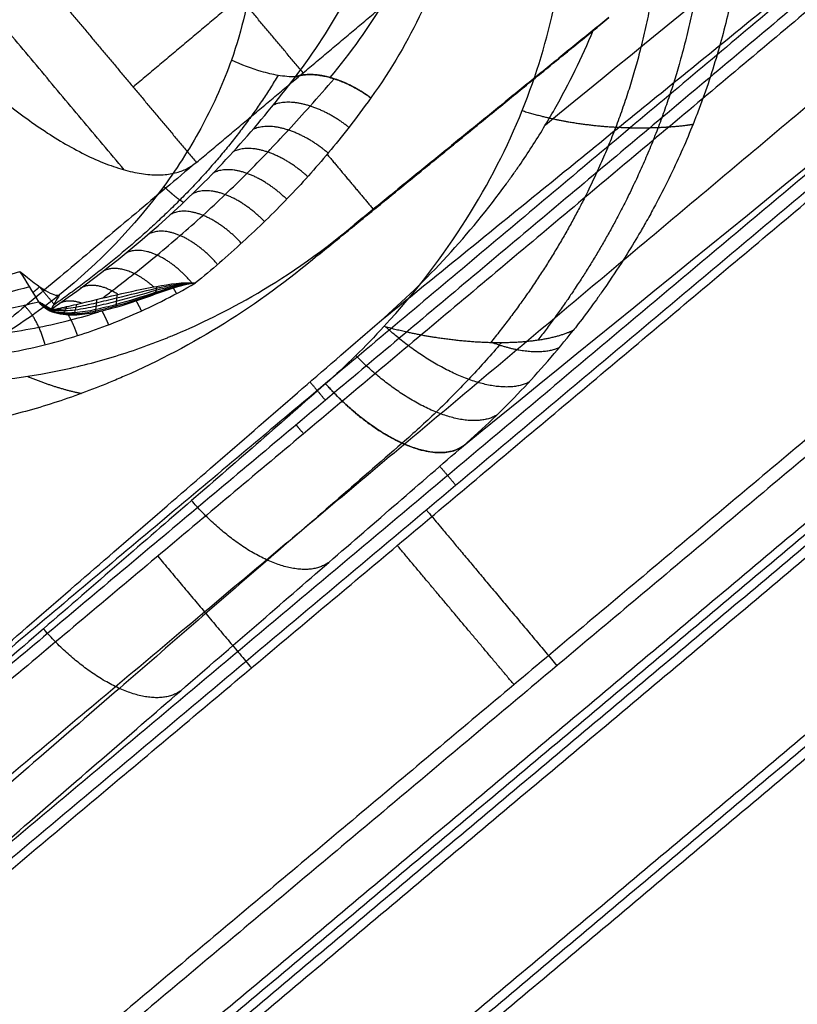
# Model space of a CAD drawing. Header units: millimetres. Extents: x -657 to 864, y -831 to 851.
# Tile 437 of 656: x 723.55 to 727.45, y -480.24 to -475.31. Entities that reach past the tile are written whole.
import ezdxf

# ---------------------------------------------------------------- set-up
doc = ezdxf.new("R2010")
doc.units = ezdxf.units.MM
doc.layers.add('Default', color=7, linetype='Continuous', true_color=0x000000)

msp = doc.modelspace()

# ---------------------------------------------------------------- linework, layer by layer
at = {"layer": 'Default'}
for points in [[(863.462, -524.3574, 60.1215), (781.241, -426.3702, 60.1215), (699.02, -328.383, 60.1215)], [(862.6916, -523.6536, 60.3347), (781.1353, -426.4587, 60.3347), (699.5791, -329.2638, 60.3347)], [(842.781, -633.2885, 16.0739), (715.467, -481.5616, 16.0739), (588.153, -329.8347, 16.0739)], [(842.2602, -632.8103, 16.3106), (715.3969, -481.6205, 16.3106), (588.5336, -330.4307, 16.3106)], [(734.0612, -340.3042, 73.1638), (540.134, -503.0285, 73.1638), (346.2067, -665.7528, 73.1638)], [(733.5114, -340.8567, 72.9219), (540.1791, -503.0817, 72.9219), (346.8468, -665.3068, 72.9219)], [(749.7126, -752.7944, -11.8414), (602.0068, -576.7654, -11.8414), (454.301, -400.7365, -11.8414)], [(749.3201, -752.3266, -11.5875), (602.0068, -576.7654, -11.5875), (454.6934, -401.2042, -11.5875)], [(723.8771, -484.2592, 89.3434), (731.0328, -478.2549, 89.3434), (738.1885, -472.2506, 89.3434)], [(738.1885, -472.2506, 89.5973), (731.0328, -478.2549, 89.5973), (723.8771, -484.2592, 89.5973)], [(723.8771, -484.2592, 89.4703), (731.0328, -478.2549, 89.4703), (738.1885, -472.2506, 89.4703)]]:
    msp.add_open_spline(points, degree=2, dxfattribs=at)
for points, knots in [([(812.669, -399.9988, 89.6975), (802.7277, -408.3406, 79.2965), (772.356, -433.8255, 50.6557), (702.4844, -492.4547, 3.3508), (640.4896, -544.4745, -11.8414), (602.0068, -576.7654, -11.8414)], [2.41548, 2.41548, 2.41548, 2.41548, 70.396144, 198.636056, 404.995527, 404.995527, 404.995527, 404.995527]), ([(812.1148, -400.4639, 89.4437), (802.3062, -408.6943, 79.2125), (772.0838, -434.0539, 50.7577), (702.42, -492.5087, 3.594), (640.4654, -544.4948, -11.5875), (602.0068, -576.7654, -11.5875)], [2.408267, 2.408267, 2.408267, 2.408267, 69.367076, 197.537893, 403.786179, 403.786179, 403.786179, 403.786179])]:
    msp.add_open_spline(points, degree=3, knots=knots, dxfattribs=at)
at = {"layer": 'Default', "color": 18, "true_color": 0x000000}
for points, degree in [([(714.8846, -476.1062, 93.3296), (720.7983, -471.144, 93.3296), (726.7119, -466.1819, 93.3296)], 2), ([(714.6799, -476.1923, 94.1516), (720.6203, -471.2077, 94.1516), (726.5607, -466.2231, 94.1516)], 2), ([(727.2154, -467.0033, 95.2334), (721.1081, -472.1279, 95.2334), (715.0008, -477.2525, 95.2334)], 2), ([(726.0911, -467.8897, 93.6198), (720.1572, -472.8688, 93.6198), (714.2233, -477.8479, 93.6198)], 2), ([(727.3334, -467.8761, 95.1326), (721.413, -472.844, 95.1326), (715.4926, -477.8118, 95.1326)], 2), ([(714.2062, -478.3388, 94.1644), (720.2659, -473.2541, 94.1644), (726.3257, -468.1693, 94.1644)], 2), ([(714.79, -478.3255, 94.709), (720.6752, -473.3872, 94.709), (726.5603, -468.4489, 94.709)], 2), ([(736.145, -470.5709, 93.3296), (729.2756, -476.3351, 93.3296), (722.4061, -482.0992, 93.3296)], 2), ([(736.1725, -470.6037, 92.4328), (729.303, -476.3678, 92.4328), (722.4336, -482.132, 92.4328)], 2), ([(722.461, -482.1647, 91.5361), (729.3305, -476.4006, 91.5361), (736.1999, -470.6364, 91.5361)], 2), ([(722.4913, -482.2007, 94.1516), (729.3607, -476.4366, 94.1516), (736.2302, -470.6724, 94.1516)], 2), ([(736.6663, -471.1921, 93.4434), (729.7968, -476.9563, 93.4434), (722.9274, -482.7204, 93.4434)], 2), ([(736.6955, -471.2269, 92.4897), (729.826, -476.9911, 92.4897), (722.9566, -482.7553, 92.4897)], 2), ([(722.9858, -482.7901, 91.5361), (729.8552, -477.0259, 91.5361), (736.7247, -471.2618, 91.5361)], 2), ([(730.7329, -472.1383, 96.8167), (729.2171, -473.3727, 97.7929), (727.7013, -474.6072, 98.7692), (726.1855, -475.8416, 99.7454)], 3), ([(731.0045, -472.2512, 95.1326), (725.0841, -477.2191, 95.1326), (719.1637, -482.1869, 95.1326)], 2), ([(725.3555, -476.8258, 99.1267), (728.1743, -474.5369, 97.2867), (730.993, -472.2479, 95.4466)], 2), ([(719.6291, -482.7683, 95.2334), (725.7364, -477.6437, 95.2334), (731.8437, -472.5191, 95.2334)], 2), ([(725.7751, -477.447, 99.1949), (727.798, -475.8044, 97.8744), (729.8208, -474.1617, 96.5539), (731.8437, -472.5191, 95.2334)], 3), ([(719.0539, -478.5513, 103.1588), (722.6078, -475.5691, 101.378), (726.1618, -472.587, 99.5971)], 2), ([(722.9427, -472.8825, 99.2863), (722.9907, -472.8595, 99.3149), (723.0918, -472.8144, 99.3739), (723.258, -472.7518, 99.4667), (723.4452, -472.6954, 99.5663), (723.658, -472.649, 99.6732), (723.9015, -472.619, 99.7873), (724.1805, -472.616, 99.9068), (724.4957, -472.6561, 100.0264), (724.8391, -472.7647, 100.1335), (725.1464, -472.941, 100.2012), (725.3925, -473.1633, 100.2265), (725.5827, -473.4258, 100.2137), (725.7171, -473.7253, 100.1641), (725.7933, -474.0627, 100.0762), (725.8036, -474.4368, 99.9473), (725.7374, -474.8435, 99.7742), (725.5825, -475.273, 99.5554), (725.4147, -475.5621, 99.3812), (725.3118, -475.7058, 99.2863)], 3), ([(730.3062, -472.9131, 94.709), (724.421, -477.8513, 94.709), (718.5358, -482.7896, 94.709)], 2), ([(730.5408, -473.1927, 94.1644), (724.4811, -478.2775, 94.1644), (718.4213, -483.3622, 94.1644)], 2), ([(732.5651, -473.1575, 93.3296), (726.6515, -478.1196, 93.3296), (720.7378, -483.0818, 93.3296)], 2), ([(732.4983, -473.2992, 94.1516), (726.5578, -478.2838, 94.1516), (720.6174, -483.2684, 94.1516)], 2), ([(718.9077, -483.4305, 93.6198), (724.8416, -478.4514, 93.6198), (730.7755, -473.4723, 93.6198)], 2), ([(721.8778, -473.5868, 98.5832), (721.7936, -473.6862, 98.512), (721.6373, -473.8952, 98.3711), (721.4353, -474.2655, 98.1534), (721.3032, -474.6367, 97.9651), (721.2353, -474.9949, 97.8086), (721.226, -475.3355, 97.6833), (721.2703, -475.6558, 97.588), (721.3655, -475.9544, 97.522), (721.5106, -476.2287, 97.4859), (721.7063, -476.4759, 97.4809), (721.9637, -476.6959, 97.5118), (722.268, -476.8631, 97.5815), (722.5692, -476.9617, 97.6742), (722.8381, -477.0075, 97.7721), (723.0783, -477.0198, 97.8697), (723.2937, -477.0095, 97.9649), (723.4842, -476.9843, 98.0547), (723.6532, -476.9495, 98.1389), (723.807, -476.9078, 98.219), (723.951, -476.8601, 98.2972), (724.1007, -476.8015, 98.3816), (724.2616, -476.7273, 98.4764), (724.3753, -476.666, 98.5465), (724.4336, -476.632, 98.5834)], 3), ([(724.0757, -476.0655, 98.3673), (723.2248, -475.0514, 98.3673), (722.3739, -474.0374, 98.3673)], 2), ([(728.4148, -474.3415, 97.1297), (725.3372, -476.9239, 97.1297), (722.2596, -479.5063, 97.1297)], 2), ([(725.1904, -474.7545, 98.6165), (724.656, -475.203, 98.8843), (724.1215, -475.6514, 99.1521)], 2), ([(724.9726, -475.5803, 98.8843), (724.656, -475.203, 98.8843), (724.3394, -474.8257, 98.8843)], 2), ([(728.8094, -474.983, 97.2141), (725.7545, -477.5464, 97.2141), (722.6997, -480.1097, 97.2141)], 2), ([(724.4381, -476.0287, 99.1521), (724.9726, -475.5803, 98.8843), (725.507, -475.1318, 98.6165)], 2), ([(723.8049, -475.2741, 99.1521), (724.1215, -475.6514, 99.1521), (724.4381, -476.0287, 99.1521)], 2), ([(726.5027, -475.3038, 99.9352), (725.8657, -475.8223, 99.48), (725.2287, -476.3408, 99.0248)], 2), ([(726.4249, -475.3692, 99.9829), (726.4378, -475.3583, 99.975), (726.4638, -475.3365, 99.9591), (726.4897, -475.3147, 99.9432), (726.5027, -475.3038, 99.9352)], 3), ([(725.0471, -476.4932, 99.1158), (725.736, -475.9312, 99.5494), (726.4249, -475.3692, 99.9829)], 2), ([(724.763, -475.5734, 99.9005), (724.7156, -475.5595, 99.9964), (724.6654, -475.5405, 100.0881), (724.6132, -475.5166, 100.1744)], 3), ([(724.8472, -475.593, 99.7195), (724.6873, -475.8598, 99.5643), (724.4881, -476.1118, 99.3935), (724.2511, -476.3414, 99.2103), (723.9943, -476.554, 99.027), (723.7223, -476.7434, 98.8474)], 5), ([(725.3118, -475.7058, 99.2863), (725.2747, -475.7576, 99.2521), (725.2019, -475.855, 99.1865), (725.0997, -475.9814, 99.098), (724.9996, -476.0967, 99.0145), (724.8961, -476.2081, 98.9308), (724.7856, -476.3196, 98.8442), (724.6716, -476.4273, 98.7574), (724.5534, -476.5324, 98.6698), (724.4738, -476.5992, 98.6121), (724.4336, -476.632, 98.5834)], 3), ([(725.6637, -475.9902, 99.5039), (725.7814, -475.8927, 99.5039), (725.8991, -475.7951, 99.5039)], 2), ([(725.7754, -475.8991, 99.5741), (725.7746, -475.8981, 99.4942), (725.7738, -475.8971, 99.4143)], 2), ([(725.0929, -475.988, 99.0928), (725.2084, -476.1256, 99.0928), (725.3239, -476.2633, 99.0928)], 2), ([(724.4381, -476.0287, 99.1521), (722.0065, -478.0691, 100.3706), (719.5748, -480.1095, 101.5891)], 2), ([(725.2287, -476.3408, 99.0248), (725.1379, -476.417, 99.0703), (725.0471, -476.4932, 99.1158)], 2), ([(723.6498, -476.7259, 98.342), (723.6184, -476.6752, 98.4394), (723.5868, -476.6246, 98.534), (723.5548, -476.574, 98.6257)], 3), ([(723.6205, -476.6787, 98.4319), (723.637, -476.6649, 98.6778), (723.6535, -476.6511, 98.9236)], 2), ([(723.6506, -476.6491, 98.913), (723.6879, -476.6936, 98.913), (723.7253, -476.7381, 98.913)], 2), ([(723.7519, -476.6921, 99.4841), (723.7384, -476.7155, 99.1937), (723.7249, -476.7389, 98.9033), (723.7114, -476.7623, 98.6129)], 3), ([(719.1637, -482.1869, 95.1326), (722.2596, -479.5063, 97.1297), (725.3555, -476.8258, 99.1267)], 2), ([(725.3773, -476.8498, 100.0419), (725.331, -476.9001, 100.0088), (725.236, -476.9981, 99.9426), (725.1362, -477.0911, 99.8762), (725.0851, -477.1363, 99.8429)], 3), ([(725.7751, -477.447, 99.1949), (725.8251, -477.4034, 99.2351), (725.9232, -477.3137, 99.3154), (726.0645, -477.1719, 99.4351), (726.1992, -477.0237, 99.5537), (726.2841, -476.9212, 99.6316), (726.3253, -476.8691, 99.6703)], 3), ([(725.0851, -477.1363, 99.8429), (724.8742, -477.3228, 99.7057), (724.4253, -477.7106, 99.4164), (723.6834, -478.3534, 98.9376), (722.8753, -479.0529, 98.4164), (722.0017, -479.8094, 97.8528), (721.06, -480.6247, 97.2454), (720.0468, -481.502, 96.5918), (719.3186, -482.1325, 96.1221), (718.9417, -482.4588, 95.879)], 3), ([(725.0072, -477.1274, 98.902), (725.0457, -477.1732, 97.0173), (725.0841, -477.2191, 95.1326)], 2), ([(719.6291, -482.7683, 95.2334), (720.0059, -482.442, 95.4765), (720.7342, -481.8115, 95.9462), (721.7474, -480.9342, 96.5998), (722.689, -480.1189, 97.2073), (723.5627, -479.3624, 97.7709), (724.3707, -478.6629, 98.2921), (725.1129, -478.0202, 98.7706), (725.5611, -477.6321, 99.0605), (725.7751, -477.447, 99.1949)], 3), ([(725.6571, -477.5492, 99.1203), (725.6967, -477.5964, 97.1769), (725.7364, -477.6437, 95.2334)], 2), ([(724.2447, -477.9993, 94.709), (724.4793, -478.2789, 94.1644), (724.7139, -478.5585, 93.6198)], 2)]:
    msp.add_open_spline(points, degree=degree, dxfattribs=at)
for points, degree, knots in [([(721.9732, -471.6825, 99.6704), (721.994, -471.6713, 99.6841), (722.029, -471.6525, 99.7072), (722.1044, -471.6146, 99.756), (722.1333, -471.6004, 99.7746), (722.1991, -471.5691, 99.8165), (722.226, -471.5568, 99.8334), (722.3063, -471.5208, 99.8836), (722.3554, -471.5001, 99.9137), (722.4218, -471.4734, 99.9541), (722.4532, -471.461, 99.973), (722.4865, -471.4483, 99.993), (722.5023, -471.4424, 100.0024), (722.5089, -471.4399, 100.0063), (722.5133, -471.4383, 100.0089), (722.5143, -471.438, 100.0095), (722.6244, -471.3973, 100.0749), (722.7265, -471.3646, 100.1338), (722.8712, -471.3237, 100.2151), (722.918, -471.3114, 100.2411), (722.9859, -471.2948, 100.2783), (723.0192, -471.2869, 100.2964), (723.0571, -471.2785, 100.3169), (723.0731, -471.275, 100.3255), (723.0838, -471.2728, 100.3312), (723.0877, -471.2719, 100.3333), (723.1994, -471.2486, 100.3931), (723.3023, -471.2315, 100.4466), (723.4523, -471.2124, 100.5224), (723.5262, -471.2045, 100.5592), (723.6104, -471.1979, 100.6003), (723.6519, -471.1952, 100.6203), (723.6696, -471.1942, 100.6288), (723.6814, -471.1936, 100.6345), (723.6865, -471.1933, 100.6369), (723.7994, -471.1876, 100.6908), (723.9035, -471.187, 100.7389), (724.0555, -471.1922, 100.8069), (724.1306, -471.1963, 100.8399), (724.2163, -471.2037, 100.8765), (724.2586, -471.2081, 100.8944), (724.2766, -471.21, 100.902), (724.2886, -471.2114, 100.907), (724.2939, -471.212, 100.9092), (724.516, -471.2381, 101.0018), (724.7238, -471.2828, 101.0812), (725.0189, -471.3743, 101.1831), (725.1145, -471.4088, 101.2142), (725.2532, -471.466, 101.2566), (725.3214, -471.496, 101.2767), (725.3987, -471.5331, 101.2984), (725.4314, -471.5495, 101.3072), (725.4531, -471.5605, 101.3131), (725.4629, -471.5656, 101.3157), (725.5683, -471.6206, 101.3435), (725.6591, -471.6739, 101.3652), (725.79, -471.7594, 101.393), (725.8328, -471.7889, 101.4015), (725.9166, -471.8496, 101.417), (725.9566, -471.8801, 101.4238), (726.162, -472.0446, 101.4555), (726.3127, -472.1923, 101.4681), (726.513, -472.4314, 101.468), (726.5761, -472.5147, 101.4648), (726.6646, -472.6446, 101.4552), (726.6931, -472.6887, 101.4512), (726.748, -472.7783, 101.4415), (726.7749, -472.8251, 101.4358), (726.8486, -472.96, 101.4171), (726.8937, -473.0532, 101.4016), (726.955, -473.197, 101.3736), (726.984, -473.27, 101.3584), (727.0149, -473.3567, 101.3387), (727.0275, -473.3942, 101.3299), (727.0357, -473.4192, 101.3239), (727.0401, -473.4329, 101.3205), (727.102, -473.6289, 101.2723), (727.1454, -473.8249, 101.2159), (727.1839, -474.1311, 101.1139), (727.1922, -474.2352, 101.0771), (727.1976, -474.3936, 101.0177), (727.1985, -474.4734, 100.987), (727.1962, -474.5673, 100.9494), (727.1943, -474.6144, 100.9302), (727.1933, -474.6346, 100.9219), (727.1926, -474.6481, 100.9163), (727.1921, -474.6557, 100.9132), (727.1862, -474.7576, 100.8709), (727.1765, -474.856, 100.8283), (727.1551, -475.0065, 100.7604), (727.1427, -475.0825, 100.7254), (727.1252, -475.1721, 100.6828), (727.1156, -475.2172, 100.661), (727.1113, -475.2366, 100.6516), (727.1084, -475.2495, 100.6453), (727.1068, -475.2568, 100.6418), (727.0846, -475.3538, 100.5943), (727.0594, -475.4479, 100.5467), (727.0146, -475.592, 100.4709), (726.9984, -475.6406, 100.4449), (726.9723, -475.7141, 100.4049), (726.9588, -475.751, 100.3846), (726.9422, -475.7944, 100.3605), (726.9349, -475.813, 100.35), (726.93, -475.8254, 100.343), (726.927, -475.8329, 100.3388), (726.8931, -475.9175, 100.291), (726.8558, -476.003, 100.2416), (726.7905, -476.1381, 100.1604), (726.7671, -476.1844, 100.1321), (726.7294, -476.2552, 100.088), (726.71, -476.291, 100.0655), (726.6861, -476.3334, 100.0386), (726.6739, -476.3547, 100.0249), (726.6686, -476.3639, 100.019), (726.665, -476.37, 100.015), (726.6626, -476.3741, 100.0124), (726.6236, -476.4411, 99.9692), (726.5731, -476.5239, 99.9147), (726.4986, -476.6335, 99.8391), (726.4901, -476.6459, 99.8305), (726.477, -476.6648, 99.8174), (726.4709, -476.6734, 99.8113), (726.4597, -476.6894, 99.8001), (726.4322, -476.7281, 99.7728), (726.4084, -476.7604, 99.7497), (726.3591, -476.8262, 99.7021), (726.3365, -476.8548, 99.6809), (726.3253, -476.8691, 99.6703)], 3, [0, 0, 0, 0, 0.231576, 0.231576, 0.347365, 0.347365, 0.463153, 0.463153, 0.694729, 0.694729, 0.810517, 0.868411, 0.897358, 0.911832, 0.911832, 0.926305, 0.926305, 1.389458, 1.389458, 1.621035, 1.621035, 1.736823, 1.794717, 1.823664, 1.823664, 1.852611, 1.852611, 2.315764, 2.315764, 2.54734, 2.663128, 2.721022, 2.749969, 2.749969, 2.778916, 2.778916, 3.242069, 3.242069, 3.473645, 3.589434, 3.647328, 3.676275, 3.676275, 3.705222, 3.705222, 4.631527, 4.631527, 5.09468, 5.09468, 5.326256, 5.442045, 5.499939, 5.499939, 5.557833, 5.557833, 6.020985, 6.020985, 6.252562, 6.252562, 6.484138, 6.484138, 7.410444, 7.410444, 7.873596, 7.873596, 8.105173, 8.105173, 8.336749, 8.336749, 8.799902, 8.799902, 9.031478, 9.147266, 9.20516, 9.20516, 9.263054, 9.263054, 10.18936, 10.18936, 10.652513, 10.652513, 10.884089, 10.999877, 11.057771, 11.086718, 11.086718, 11.115665, 11.115665, 11.578818, 11.578818, 11.810394, 11.926183, 11.984077, 12.013024, 12.013024, 12.041971, 12.041971, 12.505124, 12.505124, 12.7367, 12.7367, 12.852488, 12.910382, 12.939329, 12.939329, 12.968276, 12.968276, 13.431429, 13.431429, 13.663005, 13.663005, 13.778794, 13.836688, 13.865635, 13.880108, 13.880108, 13.894582, 13.894582, 14.357734, 14.357734, 14.415629, 14.415629, 14.444576, 14.444576, 14.473523, 14.589311, 14.589311, 14.820887, 14.820887, 14.820887, 14.820887]), ([(721.8934, -471.8486, 99.8816), (722.1167, -471.7308, 100.0164), (722.5746, -471.5302, 100.2787), (723.2867, -471.3381, 100.6478), (724.247, -471.3025, 101.0771), (725.389, -471.6621, 101.46), (726.3433, -472.4354, 101.6062), (726.9396, -473.5104, 101.4599), (727.0938, -474.7013, 101.0754), (726.8903, -475.6409, 100.6451), (726.5781, -476.3056, 100.2774), (726.3021, -476.7199, 100.016), (726.1478, -476.9188, 99.8816)], 5, [0, 0, 0, 0, 0, 0, 0.1249362, 0.2498725, 0.3748087, 0.4997449, 0.6248087, 0.7498725, 0.8749362, 0.9999999, 0.9999999, 0.9999999, 0.9999999, 0.9999999, 0.9999999]), ([(721.8403, -472.0799, 100.0196), (722.0722, -471.9506, 100.1514), (722.5439, -471.7363, 100.405), (723.2646, -471.5438, 100.7532), (724.1937, -471.525, 101.1375), (725.2535, -471.8883, 101.4618), (726.1257, -472.6174, 101.5805), (726.6942, -473.605, 101.462), (726.8645, -474.7196, 101.1342), (726.6823, -475.6324, 100.7483), (726.3685, -476.3024, 100.4026), (726.0773, -476.7263, 100.1506), (725.9108, -476.9309, 100.0196)], 5, [0, 0, 0, 0, 0, 0, 0.1249362, 0.2498725, 0.3748087, 0.4997449, 0.6248087, 0.7498725, 0.8749362, 0.9999999, 0.9999999, 0.9999999, 0.9999999, 0.9999999, 0.9999999]), ([(725.3773, -476.8498, 100.0419), (725.6994, -476.5001, 100.2719), (726.0357, -475.9458, 100.5713), (726.249, -475.2313, 100.875), (726.3219, -474.5475, 101.1166), (726.1743, -473.7644, 101.307), (725.6955, -472.9775, 101.3748), (725.0076, -472.3733, 101.3072), (724.2743, -472.0898, 101.1221), (723.5924, -472.0405, 100.8828), (722.8481, -472.1246, 100.5783), (722.2326, -472.3598, 100.2746), (721.8275, -472.6194, 100.0419)], 3, [0, 0, 0, 0, 1.582972, 2.374457, 3.165943, 4.748915, 6.331886, 7.913243, 9.494601, 10.285279, 11.075958, 12.657316, 12.657316, 12.657316, 12.657316]), ([(725.108, -475.6041, 99.3327), (725.108, -475.6041, 99.3327), (725.2114, -475.4815, 99.4085), (725.3895, -475.232, 99.5525), (725.5777, -474.8362, 99.7504), (725.6788, -474.4526, 99.9143), (725.6996, -474.0914, 100.0422), (725.6473, -473.7593, 100.1328), (725.5275, -473.4611, 100.1854), (725.3434, -473.2022, 100.1989), (725.0975, -472.9906, 100.1712), (724.8016, -472.8406, 100.1027), (724.4861, -472.7617, 100.0034), (724.1849, -472.7443, 99.8909), (723.9176, -472.768, 99.7796), (723.6852, -472.8161, 99.6753), (723.4835, -472.878, 99.5792), (723.3069, -472.9475, 99.4911), (723.1504, -473.0214, 99.4099), (723.0535, -473.0742, 99.3578), (723.0076, -473.1008, 99.3327), (723.0076, -473.1008, 99.3327)], 3, [0, 0, 0, 0, 0, 0.095848, 0.181917, 0.258955, 0.328182, 0.391479, 0.45108, 0.509598, 0.569592, 0.633125, 0.697523, 0.756481, 0.808856, 0.855304, 0.896771, 0.934131, 0.96825, 1, 1.000002, 1.000002, 1.000002, 1.000002]), ([(724.9337, -475.601, 99.5061), (725.0287, -475.4768, 99.5724), (725.1907, -475.2273, 99.6961), (725.3588, -474.8428, 99.8596), (725.4467, -474.481, 99.99), (725.4631, -474.1499, 100.088), (725.4166, -473.8537, 100.1552), (725.3129, -473.5936, 100.1934), (725.1547, -473.3706, 100.203), (724.9422, -473.1885, 100.1832), (724.682, -473.0573, 100.1331), (724.3978, -472.9855, 100.0585), (724.1199, -472.9665, 99.9713), (723.8684, -472.9839, 99.8827), (723.6462, -473.0238, 99.7975), (723.4507, -473.0766, 99.7176), (723.2777, -473.1371, 99.6431), (723.1229, -473.2023, 99.5733), (723.0263, -473.2492, 99.528), (722.9803, -473.273, 99.5061)], 3, [0, 0, 0, 0, 0.669101, 1.269926, 1.807708, 2.290965, 2.732824, 3.14888, 3.557383, 3.976186, 4.419689, 4.869238, 5.280808, 5.646426, 5.970668, 6.260137, 6.520938, 6.759114, 6.980762, 6.980762, 6.980762, 6.980762]), ([(723.0078, -473.6034, 100.1744), (723.0884, -473.5899, 100.2087), (723.2075, -473.5769, 100.2573), (723.3434, -473.5742, 100.3089), (723.4009, -473.5758, 100.3299), (723.4391, -473.5774, 100.3437), (723.4597, -473.5786, 100.351), (723.547, -473.5852, 100.3816), (723.6488, -473.599, 100.4153), (723.7624, -473.6256, 100.4494), (723.8099, -473.6393, 100.4628), (723.8414, -473.6489, 100.4716), (723.8581, -473.6543, 100.4761), (723.93, -473.6789, 100.4953), (724.0129, -473.7134, 100.5154), (724.0904, -473.7552, 100.5313), (724.1409, -473.7848, 100.5409), (724.1665, -473.801, 100.5454), (724.2817, -473.8794, 100.5638), (724.3634, -473.9533, 100.5712), (724.469, -474.0791, 100.5712), (724.5172, -474.1454, 100.5684), (724.5586, -474.2168, 100.5615), (724.5846, -474.2655, 100.556), (724.5965, -474.2895, 100.5529), (724.6322, -474.3688, 100.5414), (724.6626, -474.4509, 100.527), (724.6886, -474.5516, 100.5051), (724.6978, -474.5958, 100.4947), (724.7034, -474.6256, 100.4875), (724.7058, -474.6395, 100.484), (724.7185, -474.72, 100.4635), (724.7272, -474.8187, 100.4358), (724.7262, -474.9375, 100.3982), (724.7234, -474.9892, 100.3809), (724.721, -475.0238, 100.3692), (724.7196, -475.0398, 100.3637), (724.7026, -475.2097, 100.304), (724.6678, -475.3624, 100.2431), (724.6132, -475.5166, 100.1744)], 3, [0, 0, 0, 0, 0.288575, 0.432862, 0.505006, 0.505006, 0.57715, 0.57715, 0.865724, 1.010012, 1.082156, 1.082156, 1.154299, 1.154299, 1.442874, 1.587161, 1.587161, 1.731449, 1.731449, 2.308598, 2.308598, 2.597173, 2.741461, 2.741461, 2.885748, 2.885748, 3.174323, 3.31861, 3.390754, 3.390754, 3.462898, 3.462898, 3.751473, 3.89576, 3.967904, 3.967904, 4.040047, 4.040047, 4.617197, 4.617197, 4.617197, 4.617197]), ([(721.6506, -474.0403, 98.337), (721.5887, -474.1596, 98.2706), (721.4824, -474.4048, 98.1432), (721.3832, -474.7798, 97.9761), (721.3474, -475.1421, 97.8403), (721.3697, -475.4769, 97.7379), (721.4444, -475.7834, 97.6661), (721.5683, -476.0617, 97.6233), (721.7424, -476.3123, 97.6092), (721.9699, -476.5314, 97.6262), (722.2415, -476.7036, 97.6759), (722.5292, -476.8176, 97.7515), (722.8026, -476.8793, 97.8393), (723.0494, -476.9035, 97.9298), (723.2706, -476.9026, 98.019), (723.4681, -476.8849, 98.1048), (723.6456, -476.8559, 98.1867), (723.8043, -476.8196, 98.2639), (723.9039, -476.791, 98.3145), (723.9503, -476.7764, 98.3386)], 3, [0.2266809, 0.2266809, 0.2266809, 0.2266809, 0.2651327, 0.303051, 0.3376114, 0.3695741, 0.399721, 0.4289494, 0.4581956, 0.4887049, 0.5210057, 0.551572, 0.5782126, 0.6018065, 0.6229347, 0.6417467, 0.658723, 0.6744954, 0.6884092, 0.6884092, 0.6884092, 0.6884092]), ([(721.6495, -474.3421, 98.342), (721.5078, -474.6618, 98.1863), (721.4296, -475.0088, 98.0484), (721.4528, -475.5155, 97.9005), (721.4841, -475.6814, 97.8612), (721.5976, -475.9915, 97.8079), (721.6798, -476.1353, 97.7941), (721.8896, -476.3852, 97.7941), (722.017, -476.491, 97.808), (722.3028, -476.6565, 97.8613), (722.4608, -476.7162, 97.9007), (722.9557, -476.8268, 98.0487), (723.3104, -476.8099, 98.1863), (723.6498, -476.7259, 98.342)], 3, [0, 0, 0, 0, 1.508016, 1.508016, 2.262024, 2.262024, 3.016032, 3.016032, 3.77004, 3.77004, 4.524048, 4.524048, 6.032064, 6.032064, 6.032064, 6.032064]), ([(723.6029, -476.6505, 98.485), (723.5243, -476.6734, 98.4492), (723.2874, -476.7303, 98.3451), (722.9185, -476.7613, 98.2007), (722.5316, -476.7128, 98.074), (722.2067, -476.596, 97.991), (721.9434, -476.425, 97.9472), (721.7374, -476.2085, 97.9383), (721.585, -475.9459, 97.9632), (721.4908, -475.6331, 98.0247), (721.4667, -475.2696, 98.1274), (721.5283, -474.8588, 98.2761), (721.6388, -474.558, 98.4088), (721.7142, -474.4044, 98.4835), (721.7157, -474.4014, 98.485)], 3, [0.0837742, 0.0837742, 0.0837742, 0.0837742, 0.1, 0.1333333, 0.1666667, 0.2, 0.2333333, 0.2666667, 0.3, 0.3333333, 0.3666667, 0.4, 0.4333333, 0.4339997, 0.4339997, 0.4339997, 0.4339997]), ([(725.3555, -476.8258, 99.1267), (725.5944, -476.619, 99.2808), (725.8062, -476.3888, 99.4321), (726.0024, -476.1194, 99.5899), (726.0129, -476.1048, 99.5984), (726.0345, -476.0742, 99.6161), (726.0666, -476.0281, 99.6425), (726.1389, -475.9196, 99.7035), (726.2726, -475.6988, 99.8227), (726.3689, -475.5028, 99.9201), (726.4249, -475.3692, 99.9829)], 3, [-2.715449, -2.715449, -2.715449, -2.715449, -1.357725, -1.357725, -1.272867, -1.272867, -1.188009, -1.018294, -0.678862, 0, 0, 0, 0]), ([(724.6132, -475.5166, 100.1744), (724.5743, -475.6263, 100.1255), (724.5029, -475.7875, 100.0482), (724.4116, -475.944, 99.9651), (724.3463, -476.0473, 99.9083), (724.311, -476.099, 99.8789), (724.1282, -476.3486, 99.7324), (723.9503, -476.5337, 99.6079), (723.7519, -476.6921, 99.4841)], 3, [0, 0, 0, 0, 0.549869, 0.824803, 0.824803, 1.099737, 1.099737, 2.199475, 2.199475, 2.199475, 2.199475]), ([(723.7114, -476.7623, 98.6129), (723.9394, -476.6054, 98.7767), (724.1586, -476.4313, 98.9379), (724.465, -476.1429, 99.1664), (724.5633, -476.0421, 99.2402), (724.7527, -475.8297, 99.3799), (724.8436, -475.718, 99.4456), (724.9337, -475.601, 99.5061)], 3, [-2.568649, -2.568649, -2.568649, -2.568649, -1.284325, -1.284325, -0.642162, -0.642162, 0, 0, 0, 0]), ([(723.9663, -476.7084, 98.4655), (723.9825, -476.6962, 98.4772), (724.0364, -476.6557, 98.5159), (724.1283, -476.5844, 98.5824), (724.2423, -476.4922, 98.6655), (724.357, -476.395, 98.75), (724.4708, -476.2941, 98.8345), (724.5823, -476.1903, 98.9178), (724.6904, -476.0847, 98.9989), (724.7958, -475.9771, 99.078), (724.9011, -475.8648, 99.1568), (725.0114, -475.7426, 99.2384), (725.0873, -475.6559, 99.2935), (725.1274, -475.6098, 99.3221), (725.1274, -475.6098, 99.3221)], 3, [0.6492552, 0.6492552, 0.6492552, 0.6492552, 0.6627505, 0.6940804, 0.7266277, 0.7600617, 0.7937887, 0.8273786, 0.8607441, 0.893387, 0.9262318, 0.9611848, 1, 1.0000023, 1.0000023, 1.0000023, 1.0000023]), ([(724.9337, -475.601, 99.5061), (724.9064, -475.6009, 99.5786), (724.8519, -475.5958, 99.7132), (724.7921, -475.5819, 99.8417), (724.763, -475.5734, 99.9005)], 3, [-0.5830118, -0.5830118, -0.5830118, -0.5830118, -0.2740657, 0, 0, 0, 0]), ([(726.0694, -475.7692, 100.6393), (726.1618, -475.7984, 100.6646), (726.3034, -475.8318, 100.6786), (726.4999, -475.8583, 100.654), (726.6775, -475.8595, 100.5817), (726.8303, -475.8504, 100.4563), (726.8953, -475.8423, 100.3792), (726.9253, -475.8373, 100.3364)], 5, [0, 0, 0, 0, 0, 0, 0.5, 0.75, 1, 1, 1, 1, 1, 1]), ([(724.2747, -476.1486, 99.8498), (724.2941, -476.1666, 99.7451), (724.3182, -476.1881, 99.6003), (724.3396, -476.2059, 99.4503), (724.3574, -476.2188, 99.2962), (724.3714, -476.2263, 99.1394), (724.3747, -476.2278, 99.099)], 5, [-0.0000064, -0.0000064, -0.0000064, -0.0000064, -0.0000064, -0.0000064, 0.5, 0.6722891, 0.6722891, 0.6722891, 0.6722891, 0.6722891, 0.6722891]), ([(721.7964, -476.25, 98.1306), (721.877, -476.3461, 98.1306), (721.9749, -476.4292, 98.1398), (722.1447, -476.5302, 98.1681), (722.2051, -476.5599, 98.18), (722.3009, -476.598, 98.2013), (722.3501, -476.6154, 98.2129), (722.4012, -476.6303, 98.2257), (722.4356, -476.6397, 98.2346), (722.452, -476.6438, 98.2389), (722.6197, -476.6829, 98.2839), (722.7867, -476.6975, 98.3354), (723.1445, -476.6774, 98.4602), (723.3432, -476.6424, 98.5361), (723.5548, -476.574, 98.6257)], 3, [-2.789402, -2.789402, -2.789402, -2.789402, -2.092052, -2.092052, -1.743376, -1.743376, -1.569039, -1.48187, -1.48187, -1.394701, -1.394701, -0.697351, -0.697351, 0, 0, 0, 0]), ([(721.5763, -476.4347, 97.4404), (721.7576, -476.6507, 97.4404), (721.997, -476.8289, 97.4766), (722.4238, -477.012, 97.5926), (722.5773, -477.0589, 97.6415), (722.8211, -477.1047, 97.7295), (722.9046, -477.1158, 97.7612), (723.0328, -477.1259, 97.8124), (723.0976, -477.1293, 97.8388), (723.1745, -477.1303, 97.8712), (723.2076, -477.1301, 97.8854), (723.2298, -477.1298, 97.8949), (723.2422, -477.1296, 97.9002), (723.4098, -477.1252, 97.9728), (723.5799, -477.1065, 98.0513), (723.8488, -477.0501, 98.1856), (723.9407, -477.0265, 98.2331), (724.0812, -476.9833, 98.3083), (724.1521, -476.9596, 98.347), (724.2358, -476.9284, 98.3937), (724.2779, -476.9119, 98.4175), (724.299, -476.9034, 98.4295), (724.308, -476.8997, 98.4347), (724.314, -476.8972, 98.4381), (724.3184, -476.8954, 98.4406), (724.4275, -476.8502, 98.5031), (724.5617, -476.7881, 98.5815), (724.8705, -476.6105, 98.7757), (725.045, -476.495, 98.8919), (725.2287, -476.3408, 99.0248)], 3, [0, 0, 0, 0, 1.527211, 1.527211, 2.290817, 2.290817, 2.67262, 2.67262, 2.863521, 2.958972, 3.006697, 3.006697, 3.054422, 3.054422, 3.818028, 3.818028, 4.199831, 4.199831, 4.390732, 4.486183, 4.533908, 4.557771, 4.569702, 4.569702, 4.581634, 4.581634, 5.345239, 5.345239, 6.108845, 6.108845, 6.108845, 6.108845]), ([(725.0471, -476.4932, 99.1158), (724.7461, -476.7458, 98.9242), (724.4227, -476.9476, 98.74), (724.0661, -477.1034, 98.5579), (724.0533, -477.109, 98.5514), (724.0297, -477.119, 98.5395), (723.9944, -477.1338, 98.5216), (723.912, -477.167, 98.4804), (723.7473, -477.2275, 98.3999), (723.4187, -477.3253, 98.2465), (723.1384, -477.3693, 98.128), (722.5797, -477.4042, 97.9083), (722.2394, -477.3539, 97.7969), (721.9218, -477.2264, 97.7182), (721.9137, -477.2231, 97.7163), (721.8962, -477.2158, 97.712), (721.87, -477.2046, 97.7057), (721.81, -477.1775, 97.6918), (721.6939, -477.1188, 97.6668), (721.4779, -476.9839, 97.6284), (721.3203, -476.838, 97.6152), (721.2275, -476.7274, 97.6153)], 3, [-6.290977, -6.290977, -6.290977, -6.290977, -4.718233, -4.718233, -4.669085, -4.669085, -4.619936, -4.52164, -4.325047, -3.931861, -3.145489, -3.145489, -1.572744, -1.572744, -1.523596, -1.523596, -1.474448, -1.376151, -1.179558, -0.786372, 0, 0, 0, 0]), ([(723.5548, -476.574, 98.6257), (723.6063, -476.6177, 98.7555), (723.6484, -476.6494, 98.8919), (723.7156, -476.6898, 99.1836), (723.7389, -476.6973, 99.3324), (723.7519, -476.6921, 99.4841)], 3, [0, 0, 0, 0, 0.605479, 0.605479, 1.210959, 1.210959, 1.210959, 1.210959]), ([(724.4336, -476.632, 98.5834), (724.3645, -476.6405, 98.551), (724.2322, -476.6892, 98.482), (724.0686, -476.7473, 98.3946), (723.9324, -476.7821, 98.3293), (723.8438, -476.7944, 98.2933), (723.7705, -476.7919, 98.2748), (723.7152, -476.7798, 98.2723), (723.6702, -476.7535, 98.2953), (723.6551, -476.7344, 98.3256), (723.6498, -476.7259, 98.342)], 3, [0, 0, 0, 0, 0.317967, 0.635934, 0.794917, 0.953901, 1.033392, 1.112884, 1.192376, 1.271867, 1.271867, 1.271867, 1.271867]), ([(723.6575, -476.7305, 98.3758), (723.662, -476.7381, 98.3593), (723.6756, -476.7549, 98.3283), (723.7187, -476.7774, 98.3024), (723.7727, -476.7868, 98.3012), (723.845, -476.787, 98.315), (723.9332, -476.7737, 98.3459), (724.0692, -476.7391, 98.4046), (724.2331, -476.6838, 98.486), (724.3653, -476.6388, 98.552), (724.4336, -476.632, 98.5834)], 3, [0, 0, 0, 0, 0.0625, 0.125, 0.1875, 0.25, 0.375, 0.5, 0.75, 1, 1, 1, 1]), ([(723.6652, -476.735, 98.4097), (723.6689, -476.7417, 98.393), (723.6811, -476.7564, 98.3613), (723.7222, -476.7749, 98.3326), (723.7749, -476.7816, 98.3276), (723.8463, -476.7796, 98.3367), (723.934, -476.7652, 98.3626), (724.0698, -476.731, 98.4147), (724.234, -476.6785, 98.4899), (724.366, -476.6372, 98.5529), (724.4336, -476.632, 98.5834)], 3, [0, 0, 0, 0, 0.0625, 0.125, 0.1875, 0.25, 0.375, 0.5, 0.75, 1, 1, 1, 1]), ([(723.6806, -476.7441, 98.4774), (723.6828, -476.7491, 98.4604), (723.6921, -476.7593, 98.4272), (723.7293, -476.77, 98.3928), (723.7793, -476.7712, 98.3804), (723.8487, -476.7648, 98.3801), (723.9355, -476.7483, 98.3959), (724.0711, -476.7148, 98.4349), (724.2358, -476.6678, 98.4978), (724.3675, -476.6338, 98.5547), (724.4336, -476.632, 98.5834)], 3, [0, 0, 0, 0, 0.0625, 0.125, 0.1875, 0.25, 0.375, 0.5, 0.75, 1, 1, 1, 1]), ([(723.696, -476.7532, 98.5452), (723.6967, -476.7564, 98.5279), (723.7031, -476.7622, 98.4931), (723.7364, -476.7651, 98.4531), (723.7837, -476.7608, 98.4332), (723.8512, -476.7499, 98.4234), (723.9371, -476.7315, 98.4292), (724.0723, -476.6985, 98.455), (724.2376, -476.6571, 98.5057), (724.369, -476.6305, 98.5565), (724.4336, -476.632, 98.5834)], 3, [0, 0, 0, 0, 0.0625, 0.125, 0.1875, 0.25, 0.375, 0.5, 0.75, 1, 1, 1, 1]), ([(723.7114, -476.7623, 98.6129), (723.7105, -476.7638, 98.5952), (723.714, -476.7651, 98.559), (723.7336, -476.7619, 98.5284), (723.7707, -476.7546, 98.4918), (723.8043, -476.7468, 98.4796), (723.9038, -476.7233, 98.4586), (723.9726, -476.7064, 98.4638), (724.1068, -476.6753, 98.4826), (724.1731, -476.661, 98.498), (724.3049, -476.6369, 98.5359), (724.3705, -476.6272, 98.5583), (724.4336, -476.632, 98.5834)], 3, [0, 0, 0, 0, 0.063994, 0.127988, 0.127988, 0.255977, 0.255977, 0.511954, 0.511954, 0.767931, 0.767931, 1.023908, 1.023908, 1.023908, 1.023908]), ([(723.7519, -476.6921, 99.4841), (723.66, -476.7654, 99.4268), (723.5177, -476.8658, 99.3421), (723.3437, -476.966, 99.2457), (723.2547, -477.0118, 99.1981), (723.2097, -477.0337, 99.1744), (723.1871, -477.0443, 99.1626), (723.1758, -477.0496, 99.1567), (723.1709, -477.0519, 99.1542), (723.1677, -477.0534, 99.1525), (723.1652, -477.0545, 99.1512), (723.1169, -477.0766, 99.1263), (723.0452, -477.1069, 99.09), (722.9609, -477.1381, 99.0487), (722.9186, -477.1527, 99.0283), (722.8973, -477.1597, 99.0182), (722.8882, -477.1627, 99.0139), (722.8822, -477.1647, 99.011), (722.8783, -477.1659, 99.0091), (722.8057, -477.1891, 98.9747), (722.7002, -477.2175, 98.9264), (722.5777, -477.2415, 98.8731), (722.5165, -477.2511, 98.8472), (722.4859, -477.2554, 98.8345), (722.4728, -477.2571, 98.8291), (722.4641, -477.2582, 98.8255), (722.4587, -477.2589, 98.8232), (722.3509, -477.2718, 98.7789), (722.1983, -477.2785, 98.7198), (722.0274, -477.2649, 98.6602), (721.9437, -477.2527, 98.6327), (721.9023, -477.2453, 98.6196), (721.8847, -477.2419, 98.6141), (721.873, -477.2395, 98.6104), (721.8661, -477.2381, 98.6083), (721.7835, -477.2205, 98.583), (721.672, -477.1876, 98.5516), (721.551, -477.135, 98.5229), (721.5011, -477.1095, 98.5123), (721.4682, -477.0918, 98.5055), (721.4509, -477.082, 98.5021), (721.3172, -477.0024, 98.4771), (721.2139, -476.9148, 98.466), (721.1272, -476.8115, 98.466)], 3, [0, 0, 0, 0, 0.134249, 0.201373, 0.234936, 0.251717, 0.260107, 0.264303, 0.2664, 0.2664, 0.268498, 0.268498, 0.402747, 0.469871, 0.503433, 0.520214, 0.528605, 0.528605, 0.536996, 0.536996, 0.805493, 0.939742, 1.006867, 1.040429, 1.05721, 1.05721, 1.073991, 1.073991, 1.610987, 1.879485, 2.013733, 2.080858, 2.11442, 2.11442, 2.147982, 2.147982, 2.684978, 2.953476, 3.087725, 3.087725, 3.221974, 3.221974, 4.295965, 4.295965, 4.295965, 4.295965]), ([(724.0397, -476.6909, 98.4732), (724.0398, -476.6963, 98.4656), (724.0379, -476.7067, 98.4496), (724.037, -476.7229, 98.4261), (724.0356, -476.7362, 98.4062), (724.035, -476.747, 98.3906), (724.0338, -476.7523, 98.3824), (724.0341, -476.755, 98.3786)], 3, [0.0035178, 0.0035178, 0.0035178, 0.0035178, 0.25, 0.5, 0.75, 0.875, 1.0000001, 1.0000001, 1.0000001, 1.0000001]), ([(724.239, -476.6489, 98.5169), (724.2392, -476.6524, 98.5143), (724.237, -476.6587, 98.5081), (724.2359, -476.6687, 98.4995), (724.2343, -476.677, 98.492), (724.2336, -476.6837, 98.4863), (724.2322, -476.6869, 98.4831), (724.2325, -476.6886, 98.4818)], 3, [0.0052769, 0.0052769, 0.0052769, 0.0052769, 0.25, 0.5, 0.75, 0.875, 1.0000001, 1.0000001, 1.0000001, 1.0000001]), ([(723.6498, -476.7259, 98.342), (723.6524, -476.7274, 98.3532), (723.6575, -476.7305, 98.3758), (723.6678, -476.7365, 98.421), (723.6806, -476.7441, 98.4774), (723.696, -476.7532, 98.5452), (723.7062, -476.7593, 98.5904), (723.7114, -476.7623, 98.6129)], 3, [-0.3773076, -0.3773076, -0.3773076, -0.3773076, -0.3301442, -0.2829807, -0.1886538, -0.0943269, 0, 0, 0, 0]), ([(723.8374, -476.739, 98.4726), (723.8367, -476.7435, 98.4575), (723.8343, -476.7523, 98.4269), (723.8314, -476.7658, 98.3813), (723.8288, -476.777, 98.343), (723.8269, -476.786, 98.3125), (723.8256, -476.7905, 98.2971), (723.8253, -476.7927, 98.2896)], 3, [0.0017612, 0.0017612, 0.0017612, 0.0017612, 0.25, 0.5, 0.75, 0.875, 1.0000001, 1.0000001, 1.0000001, 1.0000001]), ([(723.9385, -476.715, 98.4642), (723.9384, -476.7205, 98.4534), (723.9366, -476.7311, 98.4309), (723.9352, -476.7475, 98.3976), (723.9336, -476.7611, 98.3695), (723.9327, -476.7721, 98.3472), (723.9317, -476.7774, 98.3357), (723.9317, -476.7802, 98.3303)], 3, [0.0052816, 0.0052816, 0.0052816, 0.0052816, 0.25, 0.5, 0.75, 0.875, 1.0000001, 1.0000001, 1.0000001, 1.0000001]), ([(723.718, -476.764, 98.5604), (723.7144, -476.7631, 98.5386), (723.707, -476.7613, 98.4951), (723.696, -476.7585, 98.4298), (723.6868, -476.7563, 98.3753), (723.6794, -476.7545, 98.3317), (723.6757, -476.7535, 98.3099), (723.6739, -476.7531, 98.2991)], 3, [0.0004395, 0.0004395, 0.0004395, 0.0004395, 0.25, 0.5, 0.75, 0.875, 1.0000001, 1.0000001, 1.0000001, 1.0000001]), ([(723.746, -476.7595, 98.5162), (723.7436, -476.761, 98.4963), (723.7387, -476.7639, 98.4564), (723.7314, -476.7684, 98.3965), (723.7254, -476.7722, 98.3465), (723.7205, -476.7752, 98.3065), (723.718, -476.7767, 98.2865), (723.7169, -476.7774, 98.2765)], 3, [0.0008792, 0.0008792, 0.0008792, 0.0008792, 0.25, 0.5, 0.75, 0.875, 1.0000001, 1.0000001, 1.0000001, 1.0000001]), ([(723.7888, -476.7503, 98.4878), (723.7875, -476.7536, 98.4703), (723.7842, -476.7602, 98.4352), (723.7797, -476.7702, 98.3825), (723.7758, -476.7785, 98.3384), (723.7728, -476.7852, 98.3032), (723.7711, -476.7885, 98.2855), (723.7704, -476.7902, 98.2767)], 3, [0.0019931, 0.0019931, 0.0019931, 0.0019931, 0.25, 0.5, 0.75, 0.875, 1.0000001, 1.0000001, 1.0000001, 1.0000001]), ([(726.3253, -476.8691, 99.6703), (726.2976, -476.8827, 99.7191), (726.2343, -476.9062, 99.8095), (726.073, -476.9391, 99.9689), (725.8656, -476.9404, 100.065), (725.6453, -476.913, 100.0904), (725.4839, -476.8792, 100.0725), (725.3773, -476.8498, 100.0419)], 5, [-1.570275, -1.570275, -1.570275, -1.570275, -1.570275, -1.570275, -1.177706, -0.785138, 0, 0, 0, 0, 0, 0]), ([(725.9651, -476.9315, 99.9968), (725.9618, -476.9354, 99.9944), (725.9086, -476.9976, 99.9556), (725.8023, -477.1157, 99.88), (725.6401, -477.2794, 99.7693), (725.5267, -477.3832, 99.695), (725.4688, -477.4337, 99.6578), (725.4688, -477.4337, 99.6578)], 3, [0.93490205, 0.93490205, 0.93490205, 0.93490205, 0.93632174, 0.95750941, 0.97876455, 1, 1.00000422, 1.00000422, 1.00000422, 1.00000422]), ([(725.4688, -477.4337, 99.6578), (725.243, -477.6303, 99.5129), (724.7706, -478.0391, 99.2079), (724.0305, -478.68, 98.7306), (723.2223, -479.3797, 98.2093), (722.3477, -480.137, 97.6451), (721.4041, -480.954, 97.0364), (720.3879, -481.8339, 96.3809), (719.6857, -482.4418, 95.9279), (719.3218, -482.757, 95.6931)], 3, [0, 0, 0, 0, 0.1094988, 0.2301716, 0.3616515, 0.5038906, 0.6572258, 0.8223124, 1, 1, 1, 1])]:
    msp.add_open_spline(points, degree=degree, knots=knots, dxfattribs=at)
msp.add_rational_spline([(722.4731, -473.6868, 99.1521), (722.0115, -474.0742, 97.5824), (722.994, -475.2451, 97.5824), (723.9765, -476.416, 97.5824), (724.4381, -476.0287, 99.1521)], [1, 0.707106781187, 1, 0.707106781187, 1], degree=2, knots=[0, 0, 0, 3.534292, 3.534292, 7.068583, 7.068583, 7.068583], dxfattribs=at)
for points, weights, degree in [([(724.9337, -475.601, 99.5061), (725.089, -475.5402, 99.2507), (725.3118, -475.7058, 99.2863)], [1, 0.773683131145, 1], 2), ([(725.3118, -475.7058, 99.2863), (725.1753, -475.6043, 99.2645), (725.0272, -475.5644, 99.3524), (724.9337, -475.6011, 99.5061)], [1.10322176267, 0.95002294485, 0.96735413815, 1.15521534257], 3), ([(725.2942, -475.6932, 99.2842), (725.1618, -475.6013, 99.2735), (725.0226, -475.5662, 99.36), (724.9337, -475.601, 99.5061)], [1.10347703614, 0.957887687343, 0.965928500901, 1.12759947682], 3), ([(725.2019, -475.8532, 99.1871), (725.0639, -475.7425, 99.168), (724.9132, -475.6994, 99.2652), (724.8221, -475.7425, 99.429)], [1.12157312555, 0.948940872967, 0.960160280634, 1.15523134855], 3), ([(725.0978, -475.9822, 99.097), (724.9603, -475.8638, 99.0807), (724.809, -475.8176, 99.185), (724.7198, -475.8652, 99.3554)], [1.1344700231, 0.948506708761, 0.955424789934, 1.15522426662], 3), ([(724.9957, -476.0997, 99.0117), (724.8599, -475.975, 98.9985), (724.7091, -475.9257, 99.1082), (724.6214, -475.9764, 99.283)], [1.14345978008, 0.948335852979, 0.952257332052, 1.15522421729], 3), ([(724.8904, -476.2129, 98.9267), (724.7571, -476.0826, 98.9165), (724.6077, -476.0303, 99.0307), (724.521, -476.0832, 99.2083)], [1.14962987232, 0.94826992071, 0.950140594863, 1.15524189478], 3), ([(724.779, -476.3248, 98.8395), (724.6489, -476.1896, 98.8325), (724.5016, -476.1344, 98.9502), (724.4156, -476.1886, 99.1296)], [1.15343288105, 0.948258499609, 0.948857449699, 1.15522973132], 3), ([(724.6635, -476.4337, 98.7517), (724.537, -476.2944, 98.7476), (724.3922, -476.2365, 98.8681), (724.3067, -476.2911, 99.0484)], [1.15506594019, 0.948250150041, 0.948311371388, 1.15524960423], 3), ([(724.5443, -476.5393, 98.6634), (724.4218, -476.3965, 98.6623), (724.2797, -476.3361, 98.7848), (724.1945, -476.3905, 98.9652)], [1.15484943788, 0.948212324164, 0.948383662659, 1.15536345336], 3), ([(724.4156, -476.6311, 98.5764), (724.2976, -476.4918, 98.5841), (724.1633, -476.4339, 98.7072), (724.0808, -476.4856, 98.8815)], [1.13753390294, 0.948368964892, 0.954337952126, 1.15544086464], 3), ([(724.2245, -476.6516, 98.5128), (724.1244, -476.5638, 98.5612), (724.0294, -476.5377, 98.6695), (723.968, -476.5751, 98.7988)], [1.03987360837, 0.960809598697, 0.99932557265, 1.15542153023], 3), ([(724.0455, -476.6895, 98.474), (723.9697, -476.6406, 98.5344), (723.9035, -476.6314, 98.6224), (723.8575, -476.6584, 98.7184)], [1.00392210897, 0.984852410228, 1.03532184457, 1.155330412], 3), ([(724.3393, -476.6849, 98.5245), (724.3341, -476.6755, 98.5256), (724.3287, -476.6663, 98.5273), (724.3231, -476.6574, 98.5293)], [1.00713414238, 1.0044591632, 1.00253643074, 1.001365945], 3), ([(723.6811, -476.9409, 98.1538), (723.656, -476.8515, 98.175), (723.6181, -476.7824, 98.2295), (723.5739, -476.7435, 98.3075)], [1.0211194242, 0.981817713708, 0.997369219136, 1.06777394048], 3), ([(723.8626, -476.7331, 98.4683), (723.8176, -476.7175, 98.5204), (723.7793, -476.7191, 98.5797), (723.7499, -476.7356, 98.6407)], [1.00861049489, 1.02724436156, 1.07612222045, 1.15524407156], 3), ([(724.1637, -476.7719, 98.4189), (724.1555, -476.7548, 98.4216), (724.1467, -476.7382, 98.4257), (724.1372, -476.7223, 98.4314)], [1.01035589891, 1.00461839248, 1.0012649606, 1.00029560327], 3), ([(723.8434, -476.8951, 98.2391), (723.8305, -476.8577, 98.2469), (723.8149, -476.8231, 98.2613), (723.7971, -476.7925, 98.2819)], [1.01723410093, 1.00182797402, 0.996750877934, 1.00200281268], 3), ([(723.9989, -476.8409, 98.3244), (723.9891, -476.817, 98.3288), (723.9782, -476.7942, 98.3359), (723.9662, -476.7728, 98.3459)], [1.01374594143, 1.00476000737, 1.00017975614, 1.00000518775], 3), ([(726.1032, -477.1286, 99.4694), (725.9448, -477.2114, 99.8334), (725.657, -477.0992, 100.0624), (725.3869, -476.8524, 100.0446)], [1.13274454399, 0.947669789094, 0.956120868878, 1.15809778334], 3), ([(726.2543, -476.9566, 99.6045), (726.1776, -476.9904, 99.7691), (726.0623, -476.9832, 99.9138), (725.9201, -476.9311, 100.016)], [1.11871536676, 1.03236649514, 0.993122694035, 1.00098396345], 3), ([(725.9431, -477.2924, 99.3326), (725.789, -477.388, 99.7106), (725.5015, -477.2662, 99.9578), (725.2364, -476.9952, 99.9437)], [1.14787184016, 0.94544197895, 0.950850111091, 1.16409623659], 3), ([(723.5925, -477.099, 98.0596), (723.7369, -477.1597, 98.2458), (723.8635, -477.1846, 98.4568)], [0.857193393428, 0.862855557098, 0.877325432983], 2), ([(725.0851, -477.1363, 99.8429), (725.5227, -477.6316, 99.8511), (725.7751, -477.447, 99.1949)], [1, 0.718072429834, 1], 2), ([(725.7751, -477.447, 99.1949), (725.6263, -477.5558, 99.5818), (725.3431, -477.4283, 99.8478), (725.0851, -477.1363, 99.8429)], [1.16409612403, 0.94530129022, 0.945301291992, 1.16409612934], 3), ([(725.5269, -477.4567, 99.5988), (725.3772, -477.4059, 99.7627), (725.2198, -477.2888, 99.8455), (725.0851, -477.1363, 99.8429)], [1.00357405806, 0.985046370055, 1.03855344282, 1.16409527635], 3), ([(724.975, -477.3865, 94.709), (724.942, -477.3472, 94.9171), (724.9376, -477.342, 95.1326)], [0.914129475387, 0.943123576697, 0.985995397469], 2), ([(725.1013, -478.0303, 98.7633), (724.9498, -478.1415, 99.1467), (724.6677, -478.0144, 99.4117), (724.4139, -477.7208, 99.4089)], [1.16409527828, 0.945319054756, 0.945301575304, 1.16404283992], 3), ([(725.589, -477.7673, 95.2334), (725.6111, -477.7936, 94.1516), (726.2437, -478.5475, 94.1516)], [1, 0.714285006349, 0.985995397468], 2), ([(726.0286, -478.6422, 93.3296), (725.7118, -478.2647, 93.3296), (725.4442, -477.9458, 93.6198)], [1, 0.892693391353, 0.864014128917], 2), ([(724.3597, -478.6724, 98.285), (724.2085, -478.7834, 98.6685), (723.9264, -478.6563, 98.9335), (723.6724, -478.3628, 98.9306)], [1.1640952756, 0.945319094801, 0.945301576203, 1.1640427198], 3)]:
    msp.add_rational_spline(points, weights, degree=degree, dxfattribs=at)

doc.saveas('drawing.dxf')
